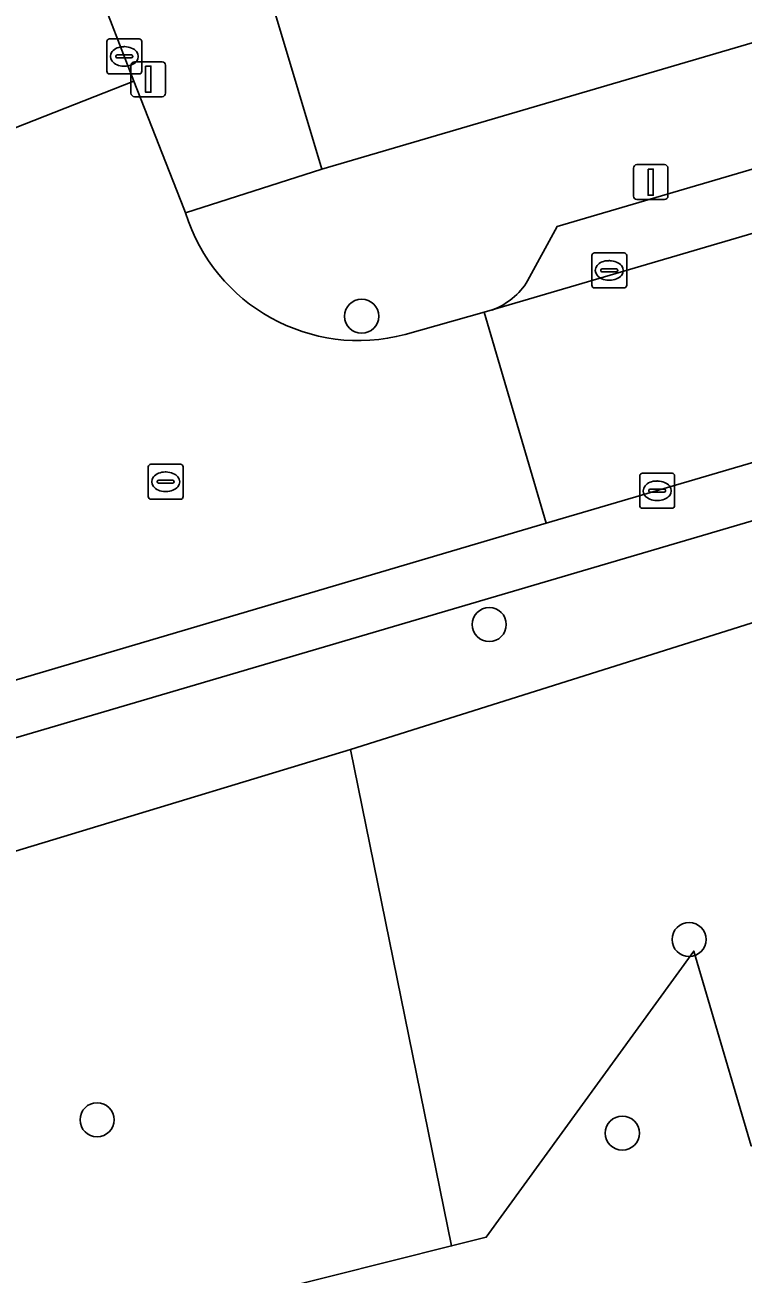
# Model space of a CAD drawing. Extents: x 162523 to 163266, y 381230 to 382050.
# Drawn here: x 162886.88 to 162907.46, y 381740.55 to 381776.32 of the extents above; entities that cross this region are included whole.
import ezdxf

# ---------------------------------------------------------------- set-up
doc = ezdxf.new("R2010")
doc.units = 0
for name, color, linetype in [('IMGEO_Boom', 7, 'Continuous'), ('IMGEO_Erf', 7, 'Continuous'), ('IMGEO_Groenvoorziening', 7, 'Continuous'), ('IMGEO_Kolk', 7, 'Continuous'), ('IMGEO_Lichtmast', 7, 'Continuous'), ('IMGEO_Parkeervlak_open', 7, 'Continuous'), ('IMGEO_Rijbaan_lokaal_open', 7, 'Continuous'), ('IMGEO_Rioolput', 7, 'Continuous'), ('IMGEO_Voetpad_open', 7, 'Continuous')]:
    doc.layers.add(name, color=color, linetype=linetype)

msp = doc.modelspace()

# ---------------------------------------------------------------- linework, layer by layer
at = {"layer": 'IMGEO_Boom'}
for centre in [(162896.525, 381767.979), (162900.183, 381759.149), (162905.912, 381750.127), (162888.942, 381744.962), (162903.998, 381744.58)]:
    msp.add_circle(centre, 0.489, dxfattribs=at)
at = {"layer": 'IMGEO_Erf'}
msp.add_lwpolyline([(162924.45, 381780.729), (162923.088, 381785.363), (162917.325, 381783.649), (162911.591, 381781.944), (162905.786, 381780.218), (162899.852, 381778.454), (162894.028, 381776.722), (162895.389, 381772.188)], close=True, dxfattribs=at)
at = {"layer": 'IMGEO_Groenvoorziening'}
msp.add_lwpolyline([(162913.174, 381762.079), (162913.684, 381762.705), (162912.747, 381763.425), (162910.984, 381762.882), (162910.264, 381762.794), (162909.829, 381762.74), (162884.621, 381755.318), (162884.777, 381754.791), (162877.245, 381752.561), (162877.623, 381751.099), (162880.2, 381750.72), (162896.202, 381755.567), (162907.87, 381759.241), (162908.529, 381748.245), (162912.612, 381748.508), (162913.279, 381745.569), (162907.695, 381744.212), (162906.043, 381749.796), (162900.099, 381741.599), (162899.104, 381741.349), (162885.1, 381737.835)], dxfattribs=at)
for points in [[(162907.87, 381759.241), (162896.202, 381755.567), (162899.104, 381741.349), (162900.099, 381741.599), (162906.043, 381749.796), (162907.695, 381744.212), (162913.279, 381745.569), (162912.612, 381748.508), (162908.529, 381748.245)], [(162896.202, 381755.567), (162880.2, 381750.72), (162883.952, 381750.168), (162886.105, 381741.272), (162886.654, 381739.004), (162885.1, 381737.835), (162899.104, 381741.349)]]:
    msp.add_lwpolyline(points, close=True, dxfattribs=at)
at = {"layer": 'IMGEO_Kolk'}
for p, q in [((162889.222, 381774.995), (162889.222, 381775.847)), ((162889.297, 381775.921), (162890.149, 381775.921)), ((162890.223, 381775.847), (162890.223, 381774.995)), ((162889.481, 381775.415), (162889.481, 381775.427)), ((162889.524, 381775.464), (162889.922, 381775.464)), ((162889.71, 381775.701), (162889.735, 381775.701)), ((162889.965, 381775.427), (162889.965, 381775.415)), ((162889.919, 381775.378), (162889.521, 381775.378)), ((162889.733, 381775.141), (162889.708, 381775.141)), ((162890.149, 381774.921), (162889.297, 381774.921)), ((162903.122, 381768.865), (162903.122, 381769.717)), ((162903.197, 381769.791), (162904.049, 381769.791)), ((162904.123, 381769.717), (162904.123, 381768.865)), ((162903.424, 381769.334), (162903.822, 381769.334)), ((162903.61, 381769.571), (162903.635, 381769.571)), ((162903.381, 381769.285), (162903.381, 381769.297)), ((162903.819, 381769.248), (162903.421, 381769.248)), ((162903.633, 381769.011), (162903.608, 381769.011)), ((162903.865, 381769.297), (162903.865, 381769.285)), ((162904.049, 381768.791), (162903.197, 381768.791)), ((162904.496, 381762.554), (162904.496, 381763.406)), ((162904.571, 381763.48), (162905.423, 381763.48)), ((162904.984, 381763.26), (162905.009, 381763.26)), ((162905.497, 381763.406), (162905.497, 381762.554)), ((162904.755, 381762.974), (162904.755, 381762.986)), ((162905.193, 381762.937), (162904.795, 381762.937)), ((162904.798, 381763.023), (162905.196, 381763.023)), ((162905.239, 381762.986), (162905.239, 381762.974)), ((162905.007, 381762.7), (162904.982, 381762.7)), ((162905.423, 381762.48), (162904.571, 381762.48))]:
    msp.add_line(p, q, dxfattribs=at)
for points in [[(162889.222, 381774.995), (162889.222, 381775.847)], [(162889.297, 381775.921), (162890.149, 381775.921)], [(162890.223, 381775.847), (162890.223, 381774.995)], [(162890.149, 381774.921), (162889.297, 381774.921)], [(162903.122, 381768.865), (162903.122, 381769.717)], [(162903.197, 381769.791), (162904.049, 381769.791)], [(162904.123, 381769.717), (162904.123, 381768.865)], [(162904.049, 381768.791), (162903.197, 381768.791)], [(162904.496, 381762.554), (162904.496, 381763.406)], [(162904.571, 381763.48), (162905.423, 381763.48)], [(162905.497, 381763.406), (162905.497, 381762.554)], [(162905.423, 381762.48), (162904.571, 381762.48)]]:
    msp.add_lwpolyline(points, dxfattribs=at)
for centre, radius, start, end in [((162889.299, 381775.845), 0.0765, 91.552, 178.448), ((162889.299, 381775.845), 0.0765, 91.552, 178.448), ((162890.147, 381775.845), 0.0765, 1.552, 88.448), ((162890.147, 381775.845), 0.0765, 1.552, 88.448), ((162889.521, 381775.424), 0.0403, 85.8775, 175.7526), ((162889.518, 381775.414), 0.0366, 178.938, 274.7102), ((162889.922, 381775.421), 0.043, 264.8664, 352.4533), ((162889.926, 381775.426), 0.0386, 1.7309, 96.639), ((162889.299, 381774.997), 0.0765, 181.552, 268.448), ((162889.299, 381774.997), 0.0765, 181.552, 268.448), ((162890.147, 381774.997), 0.0765, 271.552, 358.448), ((162890.147, 381774.997), 0.0765, 271.552, 358.448), ((162903.199, 381769.715), 0.0765, 91.552, 178.448), ((162903.199, 381769.715), 0.0765, 91.552, 178.448), ((162904.047, 381769.715), 0.0765, 1.552, 88.448), ((162904.047, 381769.715), 0.0765, 1.552, 88.448), ((162903.421, 381769.294), 0.0403, 85.8775, 175.7526), ((162903.826, 381769.296), 0.0386, 1.7309, 96.639), ((162903.418, 381769.284), 0.0366, 178.938, 274.7102), ((162903.822, 381769.291), 0.043, 264.8664, 352.4533), ((162903.199, 381768.867), 0.0765, 181.552, 268.448), ((162903.199, 381768.867), 0.0765, 181.552, 268.448), ((162904.047, 381768.867), 0.0765, 271.552, 358.448), ((162904.047, 381768.867), 0.0765, 271.552, 358.448), ((162904.573, 381763.404), 0.0765, 91.552, 178.448), ((162904.573, 381763.404), 0.0765, 91.552, 178.448), ((162905.421, 381763.404), 0.0765, 1.552, 88.448), ((162905.421, 381763.404), 0.0765, 1.552, 88.448), ((162904.795, 381762.983), 0.0403, 85.8775, 175.7526), ((162904.792, 381762.973), 0.0366, 178.938, 274.7102), ((162905.196, 381762.98), 0.043, 264.8664, 352.4533), ((162905.2, 381762.985), 0.0386, 1.7309, 96.639), ((162904.573, 381762.556), 0.0765, 181.552, 268.448), ((162904.573, 381762.556), 0.0765, 181.552, 268.448), ((162905.421, 381762.556), 0.0765, 271.552, 358.448), ((162905.421, 381762.556), 0.0765, 271.552, 358.448)]:
    msp.add_arc(centre, radius, start, end, dxfattribs=at)
for centre, major_axis, ratio, start_param, end_param in [((162889.709, 381775.421), (-0.387, 0.002), 0.722429, 4.712389, 7.853982), ((162889.734, 381775.421), (-0.39, 0.002), 0.717154, 1.570796, 4.712389), ((162903.609, 381769.291), (-0.387, 0.002), 0.722429, 4.712389, 7.853982), ((162903.634, 381769.291), (-0.39, 0.002), 0.717154, 1.570796, 4.712389), ((162904.983, 381762.98), (-0.387, 0.002), 0.722429, 4.712389, 7.853982), ((162905.008, 381762.98), (-0.39, 0.002), 0.717154, 1.570796, 4.712389)]:
    msp.add_ellipse(centre, major_axis=major_axis, ratio=ratio, start_param=start_param, end_param=end_param, dxfattribs=at)
at = {"layer": 'IMGEO_Lichtmast'}
for p, q in [((162889.914, 381774.368), (162889.914, 381775.168)), ((162889.914, 381775.168), (162889.914, 381774.368)), ((162890.014, 381775.268), (162890.804, 381775.268)), ((162890.804, 381775.268), (162890.014, 381775.268)), ((162890.904, 381775.168), (162890.904, 381774.368)), ((162890.904, 381774.368), (162890.904, 381775.168)), ((162890.804, 381774.268), (162890.014, 381774.268)), ((162890.014, 381774.268), (162890.804, 381774.268)), ((162904.316, 381771.421), (162904.316, 381772.221)), ((162904.316, 381772.221), (162904.316, 381771.421)), ((162904.416, 381772.321), (162905.206, 381772.321)), ((162905.206, 381772.321), (162904.416, 381772.321)), ((162905.306, 381772.221), (162905.306, 381771.421)), ((162905.306, 381771.421), (162905.306, 381772.221)), ((162905.206, 381771.321), (162904.416, 381771.321)), ((162904.416, 381771.321), (162905.206, 381771.321))]:
    msp.add_line(p, q, dxfattribs=at)
for points in [[(162890.334, 381775.143), (162890.484, 381775.143), (162890.484, 381774.393), (162890.334, 381774.393), (162890.334, 381775.143)], [(162904.736, 381772.196), (162904.886, 381772.196), (162904.886, 381771.446), (162904.736, 381771.446), (162904.736, 381772.196)]]:
    msp.add_lwpolyline(points, dxfattribs=at)
for centre, start, end in [((162890.014, 381775.168), 90, 180), ((162890.014, 381775.168), 90, 180), ((162890.804, 381775.168), 0, 90), ((162890.804, 381775.168), 360, 90), ((162890.014, 381774.368), 180, 270), ((162890.014, 381774.368), 180, 270), ((162890.804, 381774.368), 270, 0), ((162890.804, 381774.368), 270, 0), ((162904.416, 381772.221), 90, 180), ((162904.416, 381772.221), 90, 180), ((162905.206, 381772.221), 0, 90), ((162905.206, 381772.221), 360, 90), ((162904.416, 381771.421), 180, 270), ((162904.416, 381771.421), 180, 270), ((162905.206, 381771.421), 270, 0), ((162905.206, 381771.421), 270, 0)]:
    msp.add_arc(centre, 0.1, start, end, dxfattribs=at)
at = {"layer": 'IMGEO_Parkeervlak_open'}
for points in [[(162936.318, 381779.438), (162935.089, 381780.24), (162902.131, 381770.55), (162901.283, 381768.994)], [(162900.263, 381768.158), (162937.902, 381779.218)]]:
    msp.add_lwpolyline(points, dxfattribs=at)
msp.add_arc((162899.588, 381770.021), 1.982, 289.9024, 328.7742, dxfattribs=at)
at = {"layer": 'IMGEO_Rijbaan_lokaal_open'}
for points in [[(162869.383, 381813.839), (162869.461, 381813.644), (162869.551, 381813.335), (162875.697, 381797.712), (162875.771, 381797.545), (162878.756, 381789.728), (162885.152, 381772.812), (162889.996, 381774.708), (162888.916, 381777.507), (162887.796, 381780.324), (162884.595, 381788.686), (162884.207, 381789.697), (162882.845, 381793.25), (162882.793, 381793.432), (162870.073, 381826.813)], [(162925.709, 381769.905), (162938.434, 381773.651), (162937.902, 381779.218), (162900.263, 381768.158), (162900.035, 381768.094), (162901.818, 381762.048), (162909.783, 381764.393), (162923.896, 381768.968)], [(162889.996, 381774.708), (162885.152, 381772.812)], [(162891.43, 381771.065), (162889.996, 381774.708)], [(162891.48, 381770.937), (162891.43, 381771.065)], [(162900.035, 381768.094), (162897.772, 381767.455)], [(162901.818, 381762.048), (162900.035, 381768.094)], [(162881.873, 381756.162), (162901.818, 381762.048)]]:
    msp.add_lwpolyline(points, dxfattribs=at)
msp.add_arc((162896.443, 381772.48), 5.198, 197.2679, 284.8117, dxfattribs=at)
at = {"layer": 'IMGEO_Rioolput'}
for p, q in [((162890.408, 381762.812), (162890.408, 381763.664)), ((162890.483, 381763.738), (162891.335, 381763.738)), ((162891.409, 381763.664), (162891.409, 381762.812)), ((162890.71, 381763.281), (162891.108, 381763.281)), ((162890.896, 381763.518), (162890.921, 381763.518)), ((162890.667, 381763.232), (162890.667, 381763.244)), ((162891.105, 381763.195), (162890.707, 381763.195)), ((162890.919, 381762.958), (162890.894, 381762.958)), ((162891.151, 381763.244), (162891.151, 381763.232)), ((162891.335, 381762.738), (162890.483, 381762.738))]:
    msp.add_line(p, q, dxfattribs=at)
for points in [[(162890.408, 381762.812), (162890.408, 381763.664)], [(162890.483, 381763.738), (162891.335, 381763.738)], [(162891.409, 381763.664), (162891.409, 381762.812)], [(162891.335, 381762.738), (162890.483, 381762.738)]]:
    msp.add_lwpolyline(points, dxfattribs=at)
for centre, radius, start, end in [((162890.485, 381763.662), 0.0765, 91.552, 178.448), ((162890.485, 381763.662), 0.0765, 91.552, 178.448), ((162891.333, 381763.662), 0.0765, 1.552, 88.448), ((162891.333, 381763.662), 0.0765, 1.552, 88.448), ((162890.707, 381763.241), 0.0403, 85.8775, 175.7526), ((162891.112, 381763.243), 0.0386, 1.7309, 96.639), ((162890.704, 381763.231), 0.0366, 178.938, 274.7102), ((162891.108, 381763.238), 0.043, 264.8664, 352.4533), ((162890.485, 381762.814), 0.0765, 181.552, 268.448), ((162890.485, 381762.814), 0.0765, 181.552, 268.448), ((162891.333, 381762.814), 0.0765, 271.552, 358.448), ((162891.333, 381762.814), 0.0765, 271.552, 358.448)]:
    msp.add_arc(centre, radius, start, end, dxfattribs=at)
for centre, major_axis, ratio, start_param, end_param in [((162890.895, 381763.238), (-0.387, 0.002), 0.722429, 4.712389, 7.853982), ((162890.92, 381763.238), (-0.39, 0.002), 0.717154, 1.570796, 4.712389)]:
    msp.add_ellipse(centre, major_axis=major_axis, ratio=ratio, start_param=start_param, end_param=end_param, dxfattribs=at)
at = {"layer": 'IMGEO_Voetpad_open'}
for points in [[(162887.796, 381780.324), (162888.916, 381777.507), (162889.996, 381774.708), (162891.43, 381771.065), (162891.48, 381770.937), (162895.389, 381772.188), (162894.028, 381776.722), (162891.744, 381784.4), (162891.234, 381786.115), (162889.497, 381792.126)], [(162942.973, 381784.945), (162942.862, 381785.334), (162942.653, 381786.062), (162939.195, 381785.063), (162926.444, 381781.315), (162924.45, 381780.729), (162895.389, 381772.188), (162891.48, 381770.937)], [(162901.283, 381768.994), (162902.131, 381770.55), (162935.089, 381780.24)], [(162897.772, 381767.455), (162900.035, 381768.094), (162900.263, 381768.158)], [(162909.783, 381764.393), (162901.818, 381762.048), (162881.873, 381756.162), (162877.377, 381754.86), (162870.475, 381752.876), (162860.752, 381750), (162855.228, 381748.366), (162841.176, 381744.257), (162829.108, 381740.629), (162826.213, 381739.767), (162820.97, 381738.229), (162818.18, 381737.419), (162806.638, 381734.148), (162801.745, 381732.596), (162794.203, 381730.326)], [(162857.436, 381747.309), (162858.248, 381747.54), (162860.479, 381748.204), (162864.79, 381749.486), (162866.537, 381750), (162869.517, 381750.877), (162871.734, 381751.529), (162874.114, 381752.226), (162884.621, 381755.318), (162909.829, 381762.74), (162910.264, 381762.794), (162910.984, 381762.882), (162912.747, 381763.425), (162914.337, 381763.943)]]:
    msp.add_lwpolyline(points, dxfattribs=at)
for centre, radius, start, end in [((162896.443, 381772.48), 5.198, 197.2679, 284.8117), ((162899.588, 381770.021), 1.982, 289.9024, 328.7742)]:
    msp.add_arc(centre, radius, start, end, dxfattribs=at)

doc.saveas('drawing.dxf')
